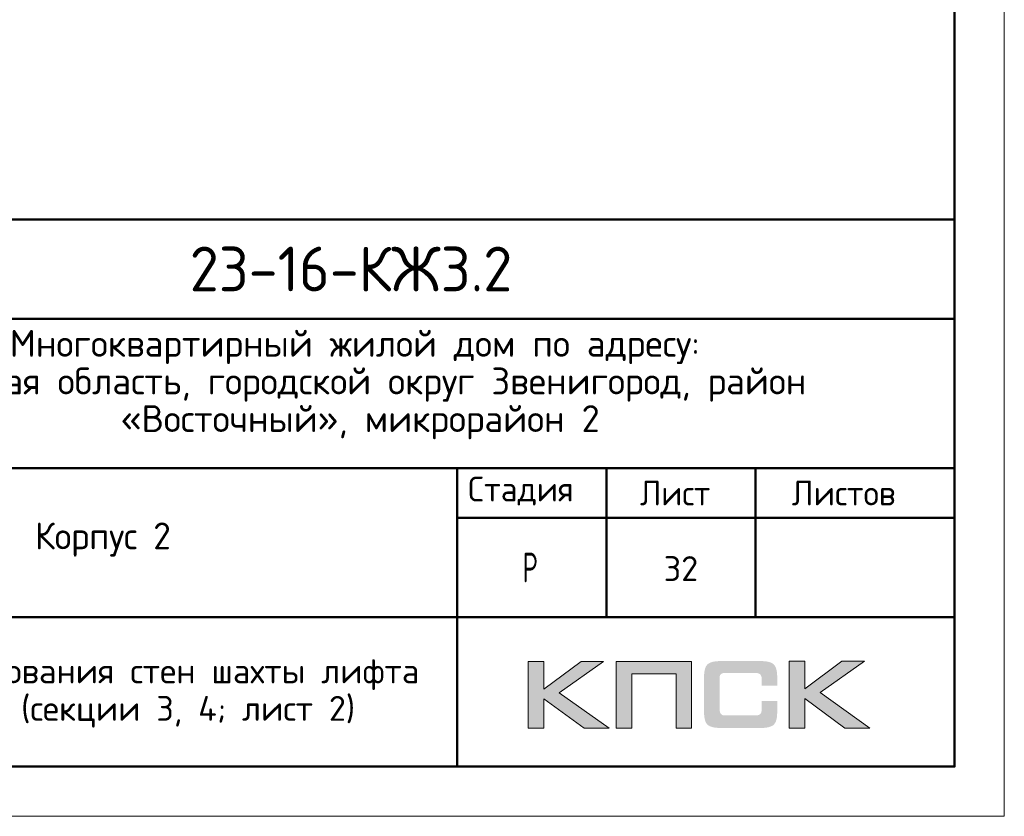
# Model space of a CAD drawing. Header units: millimetres. Extents: x -49773 to 2322955, y -3321 to 58485.
# Tile 468 of 580: x 1812090 to 1821986, y -2257 to 5750. Entities that reach past the tile are written whole.
import ezdxf

# ---------------------------------------------------------------- set-up
doc = ezdxf.new("R2010")
doc.units = ezdxf.units.MM
doc.layers.add('Standard', color=7, linetype='Continuous', lineweight=25)
doc.layers.add('Стена наружная_ Сайдинг', color=7, linetype='Continuous', lineweight=35)
doc.styles.add('ISOCPEUR', font='txt')

msp = doc.modelspace()

# ---------------------------------------------------------------- hatches: boundary and pattern name
h = msp.add_hatch(color=256)
h.paths.add_polyline_path([(1817959.3, -700.3), (1817731.8, -700.3), (1817359.8, -980.4), (1817359.8, -700.3), (1817202.2, -700.3), (1817202.2, -1372.5), (1817359.8, -1372.5), (1817359.8, -1077.2), (1817762.2, -1372.5), (1818013.9, -1372.5), (1817513.3, -1017)])
h.paths.add_polyline_path([(1818242.1, -826.9), (1818687.4, -826.9), (1818687.4, -1372.5), (1818843.7, -1372.5), (1818843.7, -700.3), (1818677.1, -700.3), (1818085.9, -700.3), (1818085.9, -859.4), (1818085.9, -1372.5), (1818242.1, -1372.5)])
h.paths.add_polyline_path([(1819981.9, -696.9), (1819824.2, -696.9), (1819824.2, -1369.7), (1819981.9, -1369.7), (1819981.9, -1073.7), (1820384.3, -1369.7), (1820636, -1369.7), (1820135.4, -1013.6), (1820581.4, -696.9), (1820354.6, -696.9), (1819981.9, -976.9)])
h = msp.add_hatch(color=256)
h.paths.add_polyline_path([(1817959.3, -700.3), (1817731.8, -700.3), (1817359.8, -980.4), (1817359.8, -700.3), (1817202.2, -700.3), (1817202.2, -1372.5), (1817359.8, -1372.5), (1817359.8, -1077.2), (1817762.2, -1372.5), (1818013.9, -1372.5), (1817513.3, -1017)])
h.paths.add_polyline_path([(1818242.1, -826.9), (1818687.4, -826.9), (1818687.4, -1372.5), (1818843.7, -1372.5), (1818843.7, -700.3), (1818677.1, -700.3), (1818085.9, -700.3), (1818085.9, -859.4), (1818085.9, -1372.5), (1818242.1, -1372.5)])
h.paths.add_polyline_path([(1819981.9, -696.9), (1819824.2, -696.9), (1819824.2, -1369.7), (1819981.9, -1369.7), (1819981.9, -1073.7), (1820384.3, -1369.7), (1820636, -1369.7), (1820135.4, -1013.6), (1820581.4, -696.9), (1820354.6, -696.9), (1819981.9, -976.9)])
msp.add_hatch(color=256).paths.add_polyline_path([(1819692.8, -771.6), (1819690.8, -764), (1819688, -757.7), (1819684.5, -751.5), (1819681.1, -745.3), (1819677.6, -740.4), (1819673.5, -735.6), (1819669.3, -730.8), (1819665.2, -726.6), (1819659.6, -723.2), (1819654.1, -719), (1819647.9, -715.6), (1819641, -712.8), (1819634.1, -710), (1819626.5, -707.3), (1819618.8, -705.2), (1819600.9, -701.7), (1819581.5, -699), (1819560.1, -697.6), (1819536.6, -696.9), (1819135.5, -696.9), (1819112, -697.6), (1819091.3, -699), (1819071.2, -701.7), (1819053.9, -705.2), (1819045.6, -707.9), (1819038, -710), (1819031.1, -712.8), (1819024.9, -716.2), (1819018.7, -719), (1819012.4, -723.2), (1819007.6, -726.6), (1819002.7, -730.8), (1818998.6, -735.6), (1818995.1, -740.4), (1818991, -745.3), (1818987.5, -751.5), (1818984.8, -757.7), (1818982, -764.6), (1818979.2, -771.6), (1818977.2, -779.2), (1818973.7, -795.8), (1818970.9, -813.7), (1818968.9, -833.8), (1818968.9, -855.9), (1818968.9, -1210), (1818968.9, -1232.1), (1818970.9, -1252.1), (1818973.7, -1270.8), (1818977.2, -1287.4), (1818979.2, -1295), (1818982, -1301.9), (1818984.8, -1308.8), (1818987.5, -1315.1), (1818991, -1320.6), (1818995.1, -1326.1), (1818998.6, -1331), (1819002.7, -1335.8), (1819007.6, -1340), (1819013.1, -1343.4), (1819018.7, -1346.9), (1819024.9, -1350.3), (1819031.1, -1353.8), (1819038.7, -1355.9), (1819045.6, -1358.6), (1819053.9, -1360.7), (1819071.2, -1364.8), (1819091.3, -1366.9), (1819112.7, -1369), (1819135.5, -1369.7), (1819536.6, -1369.7), (1819560.1, -1369), (1819581.5, -1367.6), (1819600.9, -1364.8), (1819618.2, -1361.4), (1819626.5, -1358.6), (1819634.1, -1356.5), (1819641, -1353.8), (1819647.9, -1350.3), (1819654.1, -1347.6), (1819659.6, -1343.4), (1819665.2, -1340), (1819669.3, -1335.8), (1819673.5, -1331.7), (1819677.6, -1326.1), (1819681.1, -1321.3), (1819684.5, -1315.1), (1819688, -1308.8), (1819690.8, -1302.6), (1819692.8, -1295), (1819695.6, -1287.4), (1819699.1, -1270.8), (1819701.8, -1252.8), (1819703.2, -1232.1), (1819703.9, -1210), (1819703.9, -1098.6), (1819546.9, -1098.6), (1819546.9, -1189.2), (1819546.9, -1195.4), (1819546.2, -1201.7), (1819544.9, -1207.2), (1819543.5, -1212.7), (1819541.4, -1217.6), (1819539.3, -1221.7), (1819536.6, -1225.9), (1819533.1, -1229.3), (1819529.6, -1232.8), (1819525.5, -1235.5), (1819520.7, -1237.6), (1819515.8, -1239.7), (1819511, -1241.1), (1819504.8, -1241.8), (1819498.5, -1242.5), (1819492.3, -1243.1), (1819168.7, -1243.1), (1819163.2, -1242.5), (1819158.3, -1241.8), (1819154.2, -1239.7), (1819150, -1237.6), (1819145.9, -1234.9), (1819142.4, -1232.1), (1819139, -1228.6), (1819136.2, -1224.5), (1819133.4, -1220.3), (1819131.4, -1216.2), (1819129.3, -1211.3), (1819127.9, -1206.5), (1819125.8, -1196.8), (1819125.1, -1187.1), (1819125.1, -864.2), (1819125.1, -858.7), (1819125.8, -853.2), (1819127.2, -848.3), (1819128.6, -843.5), (1819130, -839.3), (1819132.1, -835.9), (1819134.8, -832.4), (1819137.6, -829), (1819141, -826.2), (1819144.5, -823.4), (1819148.6, -821.3), (1819152.8, -820), (1819157.6, -818.6), (1819162.5, -817.9), (1819168, -817.2), (1819173.5, -817.2), (1819492.3, -817.2), (1819498.5, -817.2), (1819504.8, -817.9), (1819510.3, -819.3), (1819515.1, -820.7), (1819520, -822.7), (1819524.8, -824.8), (1819529, -828.3), (1819532.4, -831), (1819535.9, -835.2), (1819538.6, -839.3), (1819541.4, -843.5), (1819543.5, -848.3), (1819544.9, -853.2), (1819546.2, -858.7), (1819546.9, -864.9), (1819546.9, -871.1), (1819546.9, -945.1), (1819703.9, -945.1), (1819703.9, -855.9), (1819703.2, -833.8), (1819701.8, -813.7), (1819699.1, -795.8), (1819694.9, -779.2)])
msp.add_hatch(color=256).paths.add_polyline_path([(1819692.8, -771.6), (1819690.8, -764), (1819688, -757.7), (1819684.5, -751.5), (1819681.1, -745.3), (1819677.6, -740.4), (1819673.5, -735.6), (1819669.3, -730.8), (1819665.2, -726.6), (1819659.6, -723.2), (1819654.1, -719), (1819647.9, -715.6), (1819641, -712.8), (1819634.1, -710), (1819626.5, -707.3), (1819618.8, -705.2), (1819600.9, -701.7), (1819581.5, -699), (1819560.1, -697.6), (1819536.6, -696.9), (1819135.5, -696.9), (1819112, -697.6), (1819091.3, -699), (1819071.2, -701.7), (1819053.9, -705.2), (1819045.6, -707.9), (1819038, -710), (1819031.1, -712.8), (1819024.9, -716.2), (1819018.7, -719), (1819012.4, -723.2), (1819007.6, -726.6), (1819002.7, -730.8), (1818998.6, -735.6), (1818995.1, -740.4), (1818991, -745.3), (1818987.5, -751.5), (1818984.8, -757.7), (1818982, -764.6), (1818979.2, -771.6), (1818977.2, -779.2), (1818973.7, -795.8), (1818970.9, -813.7), (1818968.9, -833.8), (1818968.9, -855.9), (1818968.9, -1210), (1818968.9, -1232.1), (1818970.9, -1252.1), (1818973.7, -1270.8), (1818977.2, -1287.4), (1818979.2, -1295), (1818982, -1301.9), (1818984.8, -1308.8), (1818987.5, -1315.1), (1818991, -1320.6), (1818995.1, -1326.1), (1818998.6, -1331), (1819002.7, -1335.8), (1819007.6, -1340), (1819013.1, -1343.4), (1819018.7, -1346.9), (1819024.9, -1350.3), (1819031.1, -1353.8), (1819038.7, -1355.9), (1819045.6, -1358.6), (1819053.9, -1360.7), (1819071.2, -1364.8), (1819091.3, -1366.9), (1819112.7, -1369), (1819135.5, -1369.7), (1819536.6, -1369.7), (1819560.1, -1369), (1819581.5, -1367.6), (1819600.9, -1364.8), (1819618.2, -1361.4), (1819626.5, -1358.6), (1819634.1, -1356.5), (1819641, -1353.8), (1819647.9, -1350.3), (1819654.1, -1347.6), (1819659.6, -1343.4), (1819665.2, -1340), (1819669.3, -1335.8), (1819673.5, -1331.7), (1819677.6, -1326.1), (1819681.1, -1321.3), (1819684.5, -1315.1), (1819688, -1308.8), (1819690.8, -1302.6), (1819692.8, -1295), (1819695.6, -1287.4), (1819699.1, -1270.8), (1819701.8, -1252.8), (1819703.2, -1232.1), (1819703.9, -1210), (1819703.9, -1098.6), (1819546.9, -1098.6), (1819546.9, -1189.2), (1819546.9, -1195.4), (1819546.2, -1201.7), (1819544.9, -1207.2), (1819543.5, -1212.7), (1819541.4, -1217.6), (1819539.3, -1221.7), (1819536.6, -1225.9), (1819533.1, -1229.3), (1819529.6, -1232.8), (1819525.5, -1235.5), (1819520.7, -1237.6), (1819515.8, -1239.7), (1819511, -1241.1), (1819504.8, -1241.8), (1819498.5, -1242.5), (1819492.3, -1243.1), (1819168.7, -1243.1), (1819163.2, -1242.5), (1819158.3, -1241.8), (1819154.2, -1239.7), (1819150, -1237.6), (1819145.9, -1234.9), (1819142.4, -1232.1), (1819139, -1228.6), (1819136.2, -1224.5), (1819133.4, -1220.3), (1819131.4, -1216.2), (1819129.3, -1211.3), (1819127.9, -1206.5), (1819125.8, -1196.8), (1819125.1, -1187.1), (1819125.1, -864.2), (1819125.1, -858.7), (1819125.8, -853.2), (1819127.2, -848.3), (1819128.6, -843.5), (1819130, -839.3), (1819132.1, -835.9), (1819134.8, -832.4), (1819137.6, -829), (1819141, -826.2), (1819144.5, -823.4), (1819148.6, -821.3), (1819152.8, -820), (1819157.6, -818.6), (1819162.5, -817.9), (1819168, -817.2), (1819173.5, -817.2), (1819492.3, -817.2), (1819498.5, -817.2), (1819504.8, -817.9), (1819510.3, -819.3), (1819515.1, -820.7), (1819520, -822.7), (1819524.8, -824.8), (1819529, -828.3), (1819532.4, -831), (1819535.9, -835.2), (1819538.6, -839.3), (1819541.4, -843.5), (1819543.5, -848.3), (1819544.9, -853.2), (1819546.2, -858.7), (1819546.9, -864.9), (1819546.9, -871.1), (1819546.9, -945.1), (1819703.9, -945.1), (1819703.9, -855.9), (1819703.2, -833.8), (1819701.8, -813.7), (1819699.1, -795.8), (1819694.9, -779.2)])

# ---------------------------------------------------------------- linework, layer by layer
at = {"lineweight": 0}
for points in [[(1817202.2, -1372.5), (1817202.2, -700.3), (1817359.8, -700.3), (1817359.8, -980.4), (1817731.8, -700.3), (1817959.3, -700.3), (1817513.3, -1017), (1818013.9, -1372.5), (1817762.2, -1372.5), (1817359.8, -1077.2), (1817359.8, -1372.5), (1817202.2, -1372.5)], [(1817202.2, -1372.5), (1817202.2, -700.3), (1817359.8, -700.3), (1817359.8, -980.4), (1817731.8, -700.3), (1817959.3, -700.3), (1817513.3, -1017), (1818013.9, -1372.5), (1817762.2, -1372.5), (1817359.8, -1077.2), (1817359.8, -1372.5), (1817202.2, -1372.5)], [(1818242.1, -1372.5), (1818242.1, -826.9), (1818687.4, -826.9), (1818687.4, -1372.5), (1818843.7, -1372.5), (1818843.7, -700.3), (1818677.1, -700.3), (1818085.9, -700.3), (1818085.9, -859.4), (1818085.9, -1372.5), (1818242.1, -1372.5)], [(1818242.1, -1372.5), (1818242.1, -826.9), (1818687.4, -826.9), (1818687.4, -1372.5), (1818843.7, -1372.5), (1818843.7, -700.3), (1818677.1, -700.3), (1818085.9, -700.3), (1818085.9, -859.4), (1818085.9, -1372.5), (1818242.1, -1372.5)], [(1819824.2, -1369.7), (1819824.2, -696.9), (1819981.9, -696.9), (1819981.9, -976.9), (1820354.6, -696.9), (1820581.4, -696.9), (1820135.4, -1013.6), (1820636, -1369.7), (1820384.3, -1369.7), (1819981.9, -1073.7), (1819981.9, -1369.7), (1819824.2, -1369.7)], [(1819824.2, -1369.7), (1819824.2, -696.9), (1819981.9, -696.9), (1819981.9, -976.9), (1820354.6, -696.9), (1820581.4, -696.9), (1820135.4, -1013.6), (1820636, -1369.7), (1820384.3, -1369.7), (1819981.9, -1073.7), (1819981.9, -1369.7), (1819824.2, -1369.7)]]:
    msp.add_lwpolyline(points, close=True, dxfattribs=at)
at = {"layer": 'Standard', "color": 7, "linetype": 'Continuous', "lineweight": 13, "transparency": 33554687}
msp.add_lwpolyline([(1762586.4, -2257.3), (1821986.4, -2257.3), (1821986.4, 39742.7), (1762586.4, 39742.7), (1762586.4, -2257.3)], close=True, dxfattribs=at)
at = {"layer": 'Standard', "color": 7, "linetype": 'Continuous', "lineweight": 50, "transparency": 33554687}
msp.add_lwpolyline([(1764586.4, 39242.7), (1821486.4, 39242.7), (1821486.4, -1757.3), (1764586.4, -1757.3), (1764586.4, 39242.7)], close=True, dxfattribs=at)
at = {"layer": 'Стена наружная_ Сайдинг', "color": 7, "linetype": 'Continuous', "lineweight": 50, "transparency": 33554687}
for p, q in [((1802986.3, 3742.7), (1821486.4, 3742.7)), ((1821486.4, 3742.7), (1821486.4, -1757.3)), ((1809486.3, 2742.7), (1821486.4, 2742.7)), ((1809486.3, 1242.7), (1821486.4, 1242.7)), ((1816486.4, 742.7), (1821486.4, 742.7)), ((1809486.3, -257.3), (1821486.4, -257.3)), ((1802986.3, -1757.3), (1821486.4, -1757.3))]:
    msp.add_line(p, q, dxfattribs=at)
for points in [[(1816486.4, -1757.3), (1816486.4, -257.3), (1816486.4, 1242.7)], [(1817986.4, -257.3), (1817986.4, 492.7), (1817986.4, 1242.7)], [(1819486.4, 1242.7), (1819486.4, 492.7), (1819486.4, -257.3)]]:
    msp.add_lwpolyline(points, dxfattribs=at)

# ---------------------------------------------------------------- texts
at = {"layer": 'Standard', "color": 7, "linetype": 'Continuous', "lineweight": 50, "transparency": 33554687, "insert": (1813798.9, 3017.7), "char_height": 450, "width": 3586.382, "attachment_point": 7, "style": 'ISOCPEUR'}
msp.add_mtext('\\W0.95;23-16-КЖ3.2', dxfattribs=at)
at = {"layer": 'Standard', "color": 7, "linetype": 'Continuous', "lineweight": 25, "transparency": 33554687, "attachment_point": 7, "style": 'ISOCPEUR'}
for s, insert, char_height, width in [('\\W0.99;Многоквартирный жилой дом по адресу: ', (1811989.9, 2287.7), 270, 7123.089), ('\\W0.99;Московская область, городской округ Звенигород, район ', (1810511.6, 1909.7), 270, 10078.117), ('\\W0.99;«Восточный», микрорайон 2', (1813103.6, 1531.7), 270, 4896.236), ('\\W0.96;Стадия', (1816596.4, 867.5), 250, 1243.904), ('\\W0.94;Лист', (1818324.1, 867.5), 250, 866.919), ('\\W0.96;Листов', (1819850, 867.5), 250, 1218.997), ('\\W0.96;Корпус 2', (1812243.9, 352.7), 270, 1614.451), ('\\W0.62;Р', (1817144.1, 92.7), 300, 276.791)]:
    msp.add_mtext(s, dxfattribs=dict(at, insert=insert, char_height=char_height, width=width))
at = {"layer": 'Standard', "color": 7, "linetype": 'Continuous', "lineweight": 13, "transparency": 33554687, "insert": (1818736.4, 232.7), "char_height": 250, "width": 459.375, "attachment_point": 5, "style": 'ISOCPEUR'}
msp.add_mtext('\\A1;{\\fISOCPEUR|i0|b0;\\H250.000000;\\W1.000000;\\C7;32}\\P', dxfattribs=at)
at = {"layer": 'Standard', "color": 7, "linetype": 'Continuous', "lineweight": 25, "transparency": 33554687, "insert": (1813029.6, -670.9), "char_height": 250, "width": 6366.875, "attachment_point": 2, "line_spacing_factor": 0.903614}
msp.add_mtext('\\A1;{\\fISOCPEUR|i0|b0;\\H250.000000;\\W1.000000;\\C7;Схема армирования стен шахты лифта}\\P{\\fISOCPEUR|i0|b0;\\H250.000000;\\W1.000000;\\C7;12 этажа (секции 3, 4; лист 2)}\\P', dxfattribs=at)

doc.saveas('drawing.dxf')
